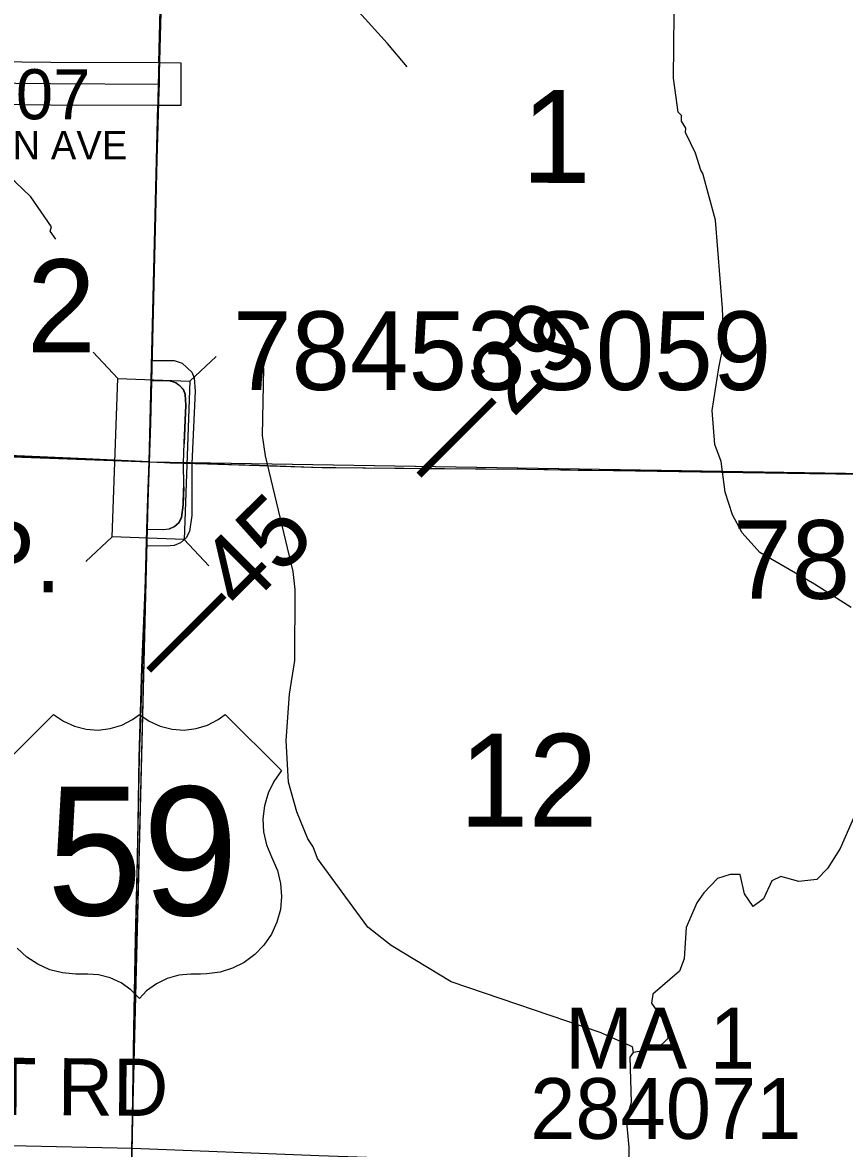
# Model space of a CAD drawing. Extents: x -132.8 to -73.3, y -60 to -26.
# Drawn here: x -99.304 to -98.155, y -52.801 to -51.225 of the extents above; entities that cross this region are included whole.
import ezdxf

# ---------------------------------------------------------------- set-up
doc = ezdxf.new("R2010")
doc.units = 0
for name, color, linetype in [('tdCoCorpPopTxt', 7, 'Continuous'), ('tdCoHydroRiver', 7, 'Continuous'), ('tdCoPriCL', 7, 'Continuous'), ('tdCoPriDiv', 7, 'Continuous'), ('tdCoPrimary', 7, 'Continuous'), ('tdCoPriNonDiv', 7, 'Continuous'), ('tdCoPriNonDivCL', 7, 'Continuous'), ('tdCoSecRdNmbr', 7, 'Continuous'), ('tdCoSecRdTxt', 7, 'Continuous'), ('tdCoSecRteBand', 7, 'Continuous'), ('tdCoSecRteCL', 7, 'Continuous'), ('tdCoSectLine', 7, 'Continuous'), ('tdCoSectLinePart', 7, 'Continuous'), ('tdCoSectNmbr', 7, 'Continuous'), ('tdCoShieldUsRte', 7, 'Continuous'), ('tdCoStrucNonDivPri', 7, 'Continuous'), ('tdCoStrucPriMaintName', 7, 'Continuous'), ('tdCoStrucSecCoName', 7, 'Continuous'), ('tdCoStrucSecFHWANum', 7, 'Continuous'), ('tdCoSurfBitum', 7, 'Continuous'), ('tdStHwyPriRefPost1', 7, 'Continuous'), ('tdStHwyPriRefPost5', 7, 'Continuous')]:
    doc.layers.add(name, color=color, linetype=linetype)

msp = doc.modelspace()

# ---------------------------------------------------------------- linework, layer by layer
at = {"layer": 'tdCoHydroRiver'}
for points in [[(-98.1457, -52.0438), (-98.1971, -52.0111), (-98.2734, -51.9668), (-98.2981, -51.9394), (-98.3117, -51.9139), (-98.3221, -51.8821), (-98.3274, -51.8394), (-98.3364, -51.8155), (-98.34, -51.7681), (-98.3308, -51.7084), (-98.3237, -51.6738), (-98.3258, -51.6249), (-98.3357, -51.5016), (-98.3532, -51.4365), (-98.3562, -51.4317), (-98.3636, -51.4079), (-98.3772, -51.3792), (-98.377, -51.3729), (-98.3831, -51.3633), (-98.3829, -51.3554), (-98.3876, -51.3506), (-98.3944, -51.3031), (-98.393, -51.1674)], [(-98.7665, -51.2869), (-98.7942, -51.2547), (-98.8389, -51.2048)], [(-99.258, -51.5283), (-99.2656, -51.5171), (-99.2639, -51.5108), (-99.293, -51.4691), (-99.3146, -51.4481), (-99.3626, -51.4092), (-99.5093, -51.3317), (-99.5603, -51.2864), (-99.5695, -51.272), (-99.5927, -51.2526), (-99.6128, -51.23), (-99.6125, -51.2206)], [(-98.45, -52.6665), (-98.4514, -52.6585), (-98.4967, -52.6386), (-98.705, -52.5677), (-98.7891, -52.5169), (-98.8217, -52.4909), (-98.8921, -52.3947), (-98.8981, -52.3788), (-98.9057, -52.3675), (-98.9207, -52.3294), (-98.9324, -52.2881), (-98.9358, -52.2296), (-98.9312, -52.165), (-98.9239, -52.1179), (-98.9232, -52.0185), (-98.9258, -51.9932), (-98.9648, -51.8314), (-98.969, -51.8029), (-98.9668, -51.7083)], [(-98.0514, -52.1311), (-98.1611, -52.3811), (-98.1791, -52.4091), (-98.1936, -52.4245), (-98.2189, -52.4271), (-98.244, -52.4202), (-98.2568, -52.4262), (-98.2684, -52.4512), (-98.2829, -52.4619), (-98.2951, -52.4443), (-98.3008, -52.4174), (-98.315, -52.4171), (-98.3325, -52.423), (-98.3519, -52.4431), (-98.3617, -52.457), (-98.3766, -52.4914), (-98.3792, -52.5355), (-98.3859, -52.5527), (-98.4229, -52.585), (-98.4248, -52.5976), (-98.4033, -52.6281), (-98.4022, -52.647), (-98.4167, -52.6609), (-98.45, -52.6665)], [(-98.4578, -52.8793), (-98.4561, -52.7988), (-98.4599, -52.7593), (-98.4531, -52.7358), (-98.4548, -52.6727), (-98.45, -52.6665)]]:
    msp.add_lwpolyline(points, dxfattribs=at)
at = {"layer": 'tdCoPriCL'}
for points in [[(-99.1243, -51.7265), (-99.1232, -51.6673), (-99.1224, -51.6402), (-99.1197, -51.5435), (-99.1165, -51.417), (-99.1135, -51.3206), (-99.1134, -51.3112), (-99.113, -51.2898), (-99.1101, -51.1758)], [(-99.1273, -51.84), (-99.1254, -51.7857), (-99.1243, -51.7265)], [(-99.0794, -51.8416), (-99.0782, -51.8135), (-99.076, -51.7608), (-99.077, -51.7458), (-99.0795, -51.7393), (-99.0842, -51.7342), (-99.0903, -51.7295), (-99.0995, -51.7265), (-99.1243, -51.7265)], [(-99.1273, -51.84), (-99.2157, -51.8358), (-99.3015, -51.8321), (-99.3353, -51.8307)], [(-99.1304, -51.9341), (-99.1291, -51.8903), (-99.1273, -51.84)], [(-99.1304, -51.9341), (-99.1084, -51.9344), (-99.0995, -51.9337), (-99.0923, -51.9305), (-99.0859, -51.9248), (-99.0822, -51.9179), (-99.0797, -51.8999), (-99.0792, -51.8798), (-99.0789, -51.8738), (-99.0794, -51.8416)], [(-99.1273, -51.84), (-99.1057, -51.841), (-99.0794, -51.8416)], [(-99.0794, -51.8416), (-99.0448, -51.8424), (-99.0318, -51.8428), (-99.0124, -51.8434), (-98.9737, -51.8447), (-98.886, -51.8477), (-98.8667, -51.8479), (-98.7422, -51.8494), (-98.5999, -51.8502), (-98.5276, -51.8513), (-98.4734, -51.8521), (-98.4643, -51.8522), (-98.3277, -51.8541), (-98.2041, -51.8561), (-98.1403, -51.8561)], [(-99.1522, -52.8304), (-99.1508, -52.7581), (-99.1486, -52.6333), (-99.1463, -52.5075), (-99.1434, -52.3753), (-99.1414, -52.253), (-99.1375, -52.1275), (-99.1331, -52.0189), (-99.1325, -52.0035), (-99.1304, -51.9341)]]:
    msp.add_lwpolyline(points, dxfattribs=at)
at = {"layer": 'tdCoPriDiv'}
msp.add_lwpolyline([(-99.1235, -51.6981), (-99.0925, -51.6981), (-99.0811, -51.7018), (-99.0675, -51.7142), (-99.0645, -51.7222), (-99.0632, -51.741), (-99.0675, -51.842), (-99.0679, -51.9149), (-99.0709, -51.9374), (-99.0756, -51.946), (-99.0836, -51.9531), (-99.0925, -51.9571), (-99.1036, -51.958), (-99.1312, -51.9576)], dxfattribs=at)
at = {"layer": 'tdCoPrimary'}
msp.add_line((-99.1274, -51.8541), (-99.1269, -51.84), dxfattribs=at)
msp.add_line((-99.1274, -51.8541), (-99.1269, -51.84), dxfattribs=at)
for points in [[(-99.1239, -51.7265), (-99.1228, -51.6673), (-99.122, -51.6402), (-99.1193, -51.5435), (-99.1161, -51.417), (-99.1132, -51.3206), (-99.113, -51.3112), (-99.1127, -51.2898), (-99.1097, -51.1758)], [(-99.122, -51.6402), (-99.1193, -51.5435), (-99.1161, -51.417), (-99.1132, -51.3206), (-99.113, -51.3112), (-99.1127, -51.2898), (-99.1097, -51.1758)], [(-99.122, -51.6402), (-99.1193, -51.5435), (-99.1161, -51.417), (-99.1132, -51.3206), (-99.113, -51.3112), (-99.1127, -51.2898), (-99.1097, -51.1758)], [(-99.1239, -51.7265), (-99.1228, -51.6673), (-99.122, -51.6402)], [(-99.1239, -51.7265), (-99.1228, -51.6673), (-99.122, -51.6402)], [(-99.1269, -51.84), (-99.1264, -51.8245), (-99.125, -51.7857), (-99.1239, -51.7265)], [(-99.1269, -51.84), (-99.1264, -51.8245), (-99.125, -51.7857), (-99.1239, -51.7265)], [(-99.1269, -51.84), (-99.1264, -51.8245), (-99.125, -51.7857), (-99.1239, -51.7265)], [(-99.0779, -51.8146), (-99.0757, -51.7608), (-99.0767, -51.7458), (-99.0791, -51.7393), (-99.0838, -51.7342), (-99.09, -51.7295), (-99.0991, -51.7265), (-99.1239, -51.7265)], [(-99.3394, -51.8305), (-99.3349, -51.8307), (-99.3011, -51.8321)], [(-99.3394, -51.8305), (-99.3349, -51.8307), (-99.3011, -51.8321)], [(-99.3349, -51.8307), (-99.3011, -51.8321), (-99.2153, -51.8358), (-99.1269, -51.84)], [(-99.3011, -51.8321), (-99.2153, -51.8358), (-99.1269, -51.84)], [(-99.3011, -51.8321), (-99.2153, -51.8358), (-99.1269, -51.84)], [(-99.13, -51.9341), (-99.1287, -51.8903), (-99.1274, -51.8543), (-99.1274, -51.8541), (-99.1269, -51.84)], [(-99.1269, -51.84), (-99.1269, -51.84), (-99.1054, -51.841), (-99.0979, -51.8412), (-99.0626, -51.842), (-99.0314, -51.8428), (-99.012, -51.8434)], [(-99.1269, -51.84), (-99.1269, -51.84), (-99.1054, -51.841), (-99.0979, -51.8412), (-99.0626, -51.842), (-99.0314, -51.8428), (-99.012, -51.8434)], [(-99.1269, -51.84), (-99.1054, -51.841), (-99.0979, -51.8412), (-99.0626, -51.842), (-99.0314, -51.8428), (-99.012, -51.8434), (-98.8856, -51.8477), (-98.8664, -51.8479), (-98.7419, -51.8494), (-98.5996, -51.8502), (-98.5272, -51.8513), (-98.4731, -51.8521), (-98.4639, -51.8522), (-98.3273, -51.8541), (-98.2038, -51.8561), (-98.1399, -51.8561)], [(-99.012, -51.8434), (-98.8856, -51.8477), (-98.8664, -51.8479)], [(-99.012, -51.8434), (-98.8856, -51.8477), (-98.8664, -51.8479)], [(-98.8664, -51.8479), (-98.7419, -51.8494), (-98.5996, -51.8502), (-98.5272, -51.8513)], [(-98.8664, -51.8479), (-98.7419, -51.8494), (-98.5996, -51.8502), (-98.5272, -51.8513)], [(-98.5272, -51.8513), (-98.4731, -51.8521), (-98.4639, -51.8522)], [(-98.5272, -51.8513), (-98.4731, -51.8521), (-98.4639, -51.8522)], [(-98.4639, -51.8522), (-98.3273, -51.8541), (-98.2038, -51.8561), (-98.1399, -51.8561), (-98.1248, -51.8564), (-98.1244, -51.8564), (-98.0627, -51.8575), (-97.9835, -51.859), (-97.9695, -51.8595), (-97.9392, -51.8605), (-97.875, -51.8627), (-97.7668, -51.8662), (-97.6664, -51.8694)], [(-98.4639, -51.8522), (-98.3273, -51.8541), (-98.2038, -51.8561), (-98.1399, -51.8561), (-98.1248, -51.8564), (-98.1244, -51.8564), (-98.0627, -51.8575), (-97.9835, -51.859), (-97.9695, -51.8595), (-97.9392, -51.8605), (-97.875, -51.8627), (-97.7668, -51.8662), (-97.6664, -51.8694)], [(-99.13, -51.9341), (-99.1287, -51.8903), (-99.1274, -51.8543), (-99.1274, -51.8541)], [(-99.13, -51.9341), (-99.1287, -51.8903), (-99.1274, -51.8543), (-99.1274, -51.8541)], [(-99.13, -51.9341), (-99.108, -51.9344), (-99.0991, -51.9337), (-99.0919, -51.9305), (-99.0855, -51.9248), (-99.0818, -51.9179), (-99.0794, -51.8999), (-99.0786, -51.8747)], [(-99.1518, -52.8304), (-99.1504, -52.7583), (-99.1504, -52.7581), (-99.1482, -52.6333), (-99.146, -52.5075), (-99.143, -52.3753), (-99.141, -52.253), (-99.1371, -52.1275), (-99.1328, -52.0189), (-99.1322, -52.0035), (-99.13, -51.9341)], [(-99.1328, -52.0189), (-99.1322, -52.0035), (-99.13, -51.9341), (-99.13, -51.9341)], [(-99.1328, -52.0189), (-99.1322, -52.0035), (-99.13, -51.9341), (-99.13, -51.9341)], [(-99.1518, -52.8304), (-99.1504, -52.7583), (-99.1504, -52.7581), (-99.1482, -52.6333), (-99.146, -52.5075), (-99.143, -52.3753), (-99.141, -52.253), (-99.1371, -52.1275), (-99.1328, -52.0189)], [(-99.1518, -52.8304), (-99.1504, -52.7583), (-99.1504, -52.7581), (-99.1482, -52.6333), (-99.146, -52.5075), (-99.143, -52.3753), (-99.141, -52.253), (-99.1371, -52.1275), (-99.1328, -52.0189)]]:
    msp.add_lwpolyline(points, dxfattribs=at)
at = {"layer": 'tdCoPriNonDiv'}
for points in [[(-99.0362, -47.9521), (-99.0366, -47.9722), (-99.0573, -48.946), (-99.0741, -49.7581), (-99.095, -50.4459), (-99.1049, -50.9246), (-99.1101, -51.1758), (-99.1165, -51.417), (-99.1254, -51.7857), (-99.1414, -52.253), (-99.1463, -52.5075), (-99.1621, -53.3487), (-99.1764, -54.1179), (-99.1858, -54.5457), (-99.1964, -55.1216), (-99.2154, -55.7201), (-99.2314, -56.3129), (-99.2413, -56.6451), (-99.2442, -56.7568), (-99.2459, -56.8371), (-99.2467, -56.8747), (-99.2479, -56.9518)], [(-103.246, -51.7338), (-103.0544, -51.7387), (-102.867, -51.7421), (-102.5037, -51.751), (-102.3886, -51.7542), (-102.2778, -51.7567), (-102.1277, -51.7574), (-101.936, -51.7606), (-101.6115, -51.7683), (-101.5151, -51.7688), (-101.3893, -51.771), (-101.1925, -51.7725), (-100.8603, -51.7776), (-100.6488, -51.7801), (-100.3965, -51.791), (-100.3235, -51.7927), (-100.139, -51.8023), (-99.9395, -51.8087), (-99.5617, -51.8198), (-99.3842, -51.8285), (-99.1754, -51.8377)], [(-99.0747, -51.8418), (-98.886, -51.8477), (-98.5999, -51.8502), (-98.2041, -51.8561), (-97.9839, -51.859), (-97.5344, -51.8733), (-97.2088, -51.8825)]]:
    msp.add_lwpolyline(points, dxfattribs=at)
at = {"layer": 'tdCoPriNonDivCL'}
for points in [[(-99.1273, -51.84), (-99.1268, -51.8245), (-99.1254, -51.7857), (-99.1243, -51.7265), (-99.1232, -51.6673), (-99.1224, -51.6402), (-99.1197, -51.5435), (-99.1165, -51.417), (-99.1135, -51.3206), (-99.1134, -51.3112), (-99.113, -51.2898), (-99.1101, -51.1758)], [(-99.1273, -51.84), (-99.1268, -51.8245), (-99.1254, -51.7857), (-99.1243, -51.7265), (-99.1232, -51.6673), (-99.1224, -51.6402), (-99.1197, -51.5435), (-99.1165, -51.417), (-99.1135, -51.3206), (-99.1134, -51.3112), (-99.113, -51.2898), (-99.1101, -51.1758)], [(-99.3353, -51.8307), (-99.3015, -51.8321), (-99.2157, -51.8358), (-99.1273, -51.84), (-99.1273, -51.84)], [(-99.3353, -51.8307), (-99.3015, -51.8321), (-99.2157, -51.8358), (-99.1273, -51.84), (-99.1273, -51.84)], [(-99.1522, -52.8304), (-99.1508, -52.7583), (-99.1508, -52.7581), (-99.1486, -52.6333), (-99.1463, -52.5075), (-99.1434, -52.3753), (-99.1414, -52.253), (-99.1375, -52.1275), (-99.1331, -52.0189), (-99.1325, -52.0035), (-99.1304, -51.9341), (-99.1304, -51.9341), (-99.1291, -51.8903), (-99.1278, -51.8543), (-99.1273, -51.84)], [(-99.1522, -52.8304), (-99.1508, -52.7583), (-99.1508, -52.7581), (-99.1486, -52.6333), (-99.1463, -52.5075), (-99.1434, -52.3753), (-99.1414, -52.253), (-99.1375, -52.1275), (-99.1331, -52.0189), (-99.1325, -52.0035), (-99.1304, -51.9341), (-99.1304, -51.9341), (-99.1291, -51.8903), (-99.1278, -51.8543), (-99.1273, -51.84)], [(-99.1273, -51.84), (-99.1057, -51.841), (-99.0982, -51.8412), (-99.063, -51.842), (-99.0318, -51.8428), (-99.0124, -51.8434), (-98.886, -51.8477), (-98.8667, -51.8479), (-98.7422, -51.8494), (-98.5999, -51.8502), (-98.5276, -51.8513), (-98.4734, -51.8521), (-98.4643, -51.8522), (-98.3277, -51.8541), (-98.2041, -51.8561), (-98.1403, -51.8561)], [(-99.1273, -51.84), (-99.1057, -51.841), (-99.0982, -51.8412), (-99.063, -51.842), (-99.0318, -51.8428), (-99.0124, -51.8434), (-98.886, -51.8477), (-98.8667, -51.8479), (-98.7422, -51.8494), (-98.5999, -51.8502), (-98.5276, -51.8513), (-98.4734, -51.8521), (-98.4643, -51.8522), (-98.3277, -51.8541), (-98.2041, -51.8561), (-98.1403, -51.8561)]]:
    msp.add_lwpolyline(points, dxfattribs=at)
at = {"layer": 'tdCoSecRteBand'}
for points in [[(-99.5076, -51.278), (-99.2649, -51.2806), (-99.1129, -51.2812), (-99.0829, -51.2814), (-99.0831, -51.3414), (-99.1131, -51.3412), (-99.2653, -51.3406), (-99.2654, -51.3406), (-99.2655, -51.3406), (-99.5083, -51.338)], [(-99.3202, -52.7965), (-99.1511, -52.8005), (-99.1509, -52.8005), (-99.1507, -52.8005), (-98.8903, -52.8103), (-98.6348, -52.8194), (-98.6348, -52.8194), (-98.6347, -52.8194), (-98.4301, -52.8273), (-98.1382, -52.8377), (-98.0963, -52.8384), (-97.7003, -52.845), (-97.6708, -52.8446), (-97.6707, -52.8454), (-97.6344, -52.8461), (-97.6344, -52.8461), (-97.6343, -52.8461), (-97.2331, -52.8539)]]:
    msp.add_lwpolyline(points, dxfattribs=at)
at = {"layer": 'tdCoSecRteCL'}
msp.add_lwpolyline([(-99.7428, -51.3125), (-99.7242, -51.3112), (-99.7081, -51.3078), (-99.6881, -51.3059), (-99.6351, -51.3066), (-99.6178, -51.3068), (-99.5159, -51.3079), (-99.508, -51.308), (-99.2652, -51.3106), (-99.113, -51.3112)], dxfattribs=at)
at = {"layer": 'tdCoSectLine'}
for points in [[(-99.1273, -51.84), (-99.1052, -50.9374)], [(-100.1176, -51.803), (-99.1273, -51.84)], [(-99.1522, -52.8304), (-99.1273, -51.84)], [(-99.1273, -51.84), (-98.1252, -51.8564)]]:
    msp.add_lwpolyline(points, dxfattribs=at)
at = {"layer": 'tdCoSectLinePart'}
for points in [[(-99.1136, -51.2812), (-99.1059, -50.9668)], [(-99.1273, -51.84), (-99.1151, -51.3412)], [(-99.6355, -51.821), (-99.1273, -51.84)], [(-99.1514, -52.8005), (-99.1273, -51.84)], [(-99.1273, -51.84), (-98.1552, -51.8559)]]:
    msp.add_lwpolyline(points, dxfattribs=at)
at = {"layer": 'tdCoShieldUsRte'}
msp.add_lwpolyline([(-99.3399, -52.272), (-99.261, -52.1932), (-99.2472, -52.2029), (-99.2318, -52.2099), (-99.2154, -52.2141), (-99.1986, -52.2152), (-99.1818, -52.2132), (-99.1657, -52.2082), (-99.1507, -52.2004), (-99.141, -52.1932), (-99.1272, -52.2029), (-99.1118, -52.2099), (-99.0954, -52.2141), (-99.0786, -52.2152), (-99.0618, -52.2132), (-99.0456, -52.2082), (-99.0307, -52.2004), (-99.021, -52.1932), (-98.9421, -52.272), (-98.9528, -52.287), (-98.9609, -52.3035), (-98.966, -52.3212), (-98.9682, -52.3395), (-98.9673, -52.3578), (-98.9633, -52.3758), (-98.9564, -52.3928), (-98.9479, -52.4119), (-98.9435, -52.4298), (-98.9422, -52.4481), (-98.9439, -52.4664), (-98.9487, -52.4842), (-98.9564, -52.5009), (-98.9668, -52.5161), (-98.9795, -52.5294), (-98.9943, -52.5403), (-99.0107, -52.5486), (-99.0283, -52.5541), (-99.0466, -52.5565), (-99.0557, -52.5566), (-99.069, -52.5566), (-99.0859, -52.5582), (-99.1021, -52.5627), (-99.1173, -52.5702), (-99.1309, -52.5803), (-99.141, -52.5909), (-99.1528, -52.5788), (-99.1666, -52.5691), (-99.1819, -52.562), (-99.1983, -52.5578), (-99.2129, -52.5566), (-99.23, -52.5566), (-99.2484, -52.5551), (-99.2662, -52.5505), (-99.283, -52.543), (-99.2983, -52.5328), (-99.3117, -52.5202)], dxfattribs=at)
at = {"layer": 'tdCoStrucNonDivPri'}
for p, q in [((-99.1713, -51.7234), (-99.2057, -51.6865)), ((-99.0706, -51.727), (-99.0337, -51.6926)), ((-99.1792, -51.945), (-99.1713, -51.7234)), ((-99.1713, -51.7234), (-99.0706, -51.727)), ((-99.0706, -51.727), (-99.0785, -51.9485)), ((-99.1792, -51.945), (-99.216, -51.9793)), ((-99.0785, -51.9485), (-99.1792, -51.945)), ((-99.0785, -51.9485), (-99.0785, -51.9485)), ((-99.0785, -51.9485), (-99.0441, -51.9854))]:
    msp.add_line(p, q, dxfattribs=at)
at = {"layer": 'tdCoSurfBitum'}
msp.add_lwpolyline([(-99.7428, -51.3125), (-99.7242, -51.3112), (-99.7081, -51.3078), (-99.6881, -51.3059), (-99.6351, -51.3066), (-99.6178, -51.3068), (-99.5159, -51.3079), (-99.508, -51.308), (-99.2652, -51.3106), (-99.113, -51.3112)], dxfattribs=at)

# ---------------------------------------------------------------- texts
at = {"layer": 'tdCoCorpPopTxt'}
msp.add_text('POP.', height=0.1, dxfattribs=at).set_placement((-99.5694, -52.0223))
at = {"layer": 'tdCoSecRdNmbr'}
msp.add_text('0207', height=0.07, rotation=359.925, dxfattribs=at).set_placement((-99.4179, -51.3603))
at = {"layer": 'tdCoSecRdTxt'}
for s, height, rotation, p in [('CARSON AVE', 0.04, 0.0047, (-99.5086, -51.4168)), ('CHESTNUT RD', 0.08, 359.5579, (-99.8676, -52.7495))]:
    msp.add_text(s, height=height, rotation=rotation, dxfattribs=at).set_placement(p)
at = {"layer": 'tdCoSectNmbr'}
for s, rotation, p in [('1', 359.9255, (-98.6068, -51.4494)), ('2', 359.9249, (-99.2986, -51.6866)), ('12', 359.9255, (-98.6938, -52.3503))]:
    msp.add_text(s, height=0.13, rotation=rotation, dxfattribs=at).set_placement(p)
at = {"layer": 'tdCoShieldUsRte'}
msp.add_text('59', height=0.18, dxfattribs=at).set_placement((-99.2705, -52.4744))
at = {"layer": 'tdCoStrucPriMaintName'}
for s, p in [('78453S059', (-99.0101, -51.7393)), ('78453S059', (-99.0101, -51.7393)), ('78453S059', (-99.0101, -51.7393)), ('78298S092', (-98.3109, -52.0315)), ('78298S092', (-98.3109, -52.0315)), ('78298S092', (-98.3109, -52.0315))]:
    msp.add_text(s, height=0.11, dxfattribs=at).set_placement(p)
at = {"layer": 'tdCoStrucSecCoName'}
msp.add_text('MA 1', height=0.085, dxfattribs=at).set_placement((-98.5457, -52.6888))
at = {"layer": 'tdCoStrucSecFHWANum'}
msp.add_text('284071', height=0.085, dxfattribs=at).set_placement((-98.5946, -52.7873))
at = {"layer": 'tdStHwyPriRefPost1'}
for s, p in [('‒‒29', (-98.7241, -51.8846)), ('‒‒45', (-99.1019, -52.1577))]:
    msp.add_text(s, height=0.1, rotation=45, dxfattribs=at).set_placement(p)
at = {"layer": 'tdStHwyPriRefPost5'}
msp.add_text('‒‒45', height=0.1, rotation=45, dxfattribs=at).set_placement((-99.1019, -52.1577))

doc.saveas('drawing.dxf')
